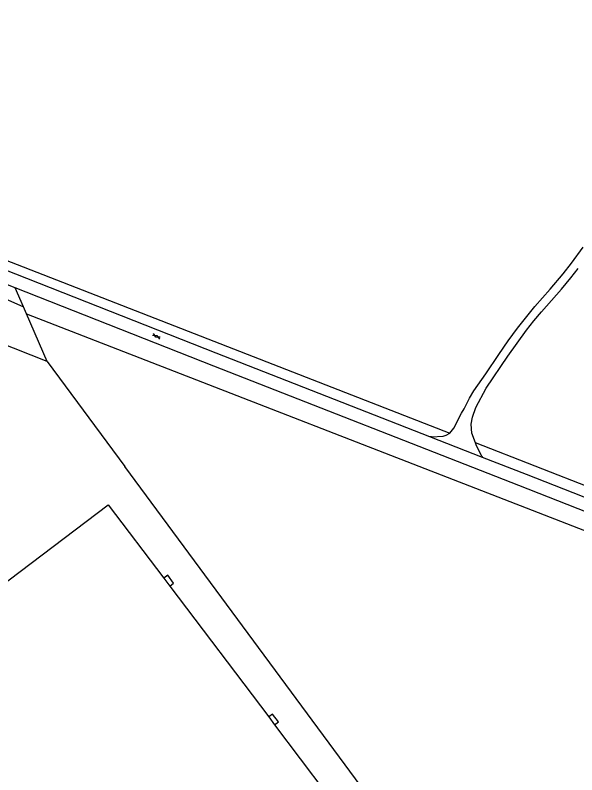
# Model space of a CAD drawing. Extents: x 130998 to 133001, y 398999 to 403002.
# Drawn here: x 132020 to 132162, y 400377.1 to 400569.3 of the extents above; entities that cross this region are included whole.
import ezdxf

# ---------------------------------------------------------------- set-up
doc = ezdxf.new("R2010")
doc.units = 0
for name, color, linetype in [('gg-afsc-hekwerk', 7, 'Continuous'), ('gg-bbg-hoofdgebouw', 7, 'Continuous'), ('gg-knt-onverhard', 7, 'Continuous'), ('gg-knt-trap', 7, 'Continuous'), ('gg-knt-verharding', 7, 'Continuous'), ('gt-grn-groengrens', 7, 'Continuous'), ('gt-symb-gesloten verharding', 7, 'Continuous')]:
    doc.layers.add(name, color=color, linetype=linetype)

# ---------------------------------------------------------------- blocks, each defined once
blk = doc.blocks.new('gt0-GESVH1')
at = {"layer": 'gt-symb-gesloten verharding'}
for p, q in [((-0.99, -0.26), (0.01, 0.24)), ((0.01, -0.26), (-0.99, 0.24)), ((0.01, 0.24), (1.01, -0.26)), ((1.01, 0.24), (0.01, -0.26))]:
    blk.add_line(p, q, dxfattribs=at)

msp = doc.modelspace()

# ---------------------------------------------------------------- linework, layer by layer
at = {"layer": 'gg-afsc-hekwerk'}
for q in [(132000, 400492.73), (132047.69, 400455.11)]:
    msp.add_line((132028.09, 400481.66), q, dxfattribs=at)
at = {"layer": 'gg-bbg-hoofdgebouw'}
for p, q in [((132057.55, 400426.83), (132059.05, 400424.85)), ((132059.05, 400424.85), (132084.1, 400391.72)), ((132084.1, 400391.72), (132085.58, 400389.74)), ((132085.58, 400389.74), (132108.58, 400359.32))]:
    msp.add_line(p, q, dxfattribs=at)
msp.add_lwpolyline([(131998.92, 400411.67), (132043.52, 400445.4), (132057.55, 400426.83)], dxfattribs=at)
at = {"layer": 'gg-knt-onverhard'}
for p, q in [((132125.29, 400462.6), (132124.83, 400462.6)), ((132138.02, 400457.61), (132138.13, 400457.39))]:
    msp.add_line(p, q, dxfattribs=at)
for points in [[(132155.31, 400500), (132158.58, 400503.87), (132160.67, 400506.56), (132163.6, 400510.62)], [(132158.14, 400500), (132160.51, 400502.85), (132162.35, 400505.22)], [(132129.87, 400463.5), (132130.9, 400464.75), (132132.83, 400468.56), (132133.49, 400469.71), (132134.84, 400472.4), (132135.98, 400474.23), (132139.02, 400478.57), (132142.28, 400483.39), (132144.67, 400486.85), (132147.02, 400490.1), (132151.4, 400495.54), (132155.31, 400500)], [(132136.37, 400461.06), (132135.49, 400463.55), (132135.28, 400465.78), (132135.61, 400467.61), (132136.48, 400470.01), (132139.11, 400474.88), (132144.6, 400482.98), (132146.94, 400486.33), (132149.3, 400489.56), (132151.16, 400491.92), (132153.1, 400494.21), (132158.14, 400500)], [(132125.29, 400462.6), (132128.24, 400462.8), (132128.99, 400463.02), (132129.87, 400463.5)], [(132138.02, 400457.61), (132136.53, 400460.59), (132136.37, 400461.06)]]:
    msp.add_lwpolyline(points, dxfattribs=at)
at = {"layer": 'gg-knt-trap'}
for points in [[(132059.05, 400424.85), (132060.04, 400425.6), (132058.54, 400427.58), (132057.55, 400426.83)], [(132085.58, 400389.74), (132086.57, 400390.49), (132085.08, 400392.46), (132084.1, 400391.72)]]:
    msp.add_lwpolyline(points, dxfattribs=at)
at = {"layer": 'gg-knt-verharding'}
msp.add_line((132138.13, 400457.39), (132124.83, 400462.6), dxfattribs=at)
for points in [[(132019.98, 400500.26), (131978.13, 400516.76), (131845.8, 400568.61)], [(132124.83, 400462.6), (132070.77, 400483.75), (132008.05, 400508.48)], [(132296.75, 400391.65), (132241.69, 400413.19), (132147.35, 400450.28), (132070.25, 400480.44), (132019.98, 400500.26)], [(132247.78, 400414.32), (132149.25, 400453.04), (132138.13, 400457.39)]]:
    msp.add_lwpolyline(points, dxfattribs=at)
at = {"layer": 'gt-grn-groengrens'}
for p, q in [((132005.29, 400512.15), (132129.87, 400463.5)), ((132022.04, 400495.47), (132019.98, 400500.26)), ((132022.8, 400493.75), (132022.04, 400495.47)), ((132022.8, 400493.75), (132311.07, 400381.72)), ((132028.09, 400481.66), (132022.8, 400493.75)), ((132251.19, 400416.3), (132136.37, 400461.06))]:
    msp.add_line(p, q, dxfattribs=at)
for points in [[(131833.36, 400569.29), (131925.09, 400533.67), (132010.65, 400500), (132018.09, 400497.25), (132022.04, 400495.47)], [(132129.57, 400279.14), (132160.37, 400302.49), (132047.69, 400455.11)]]:
    msp.add_lwpolyline(points, dxfattribs=at)

# ---------------------------------------------------------------- block references
at = {"layer": 'gt-symb-gesloten verharding', "rotation": -28.564718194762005}
msp.add_blockref('gt0-GESVH1', (132055.67, 400488.06), dxfattribs=at)

doc.saveas('drawing.dxf')
